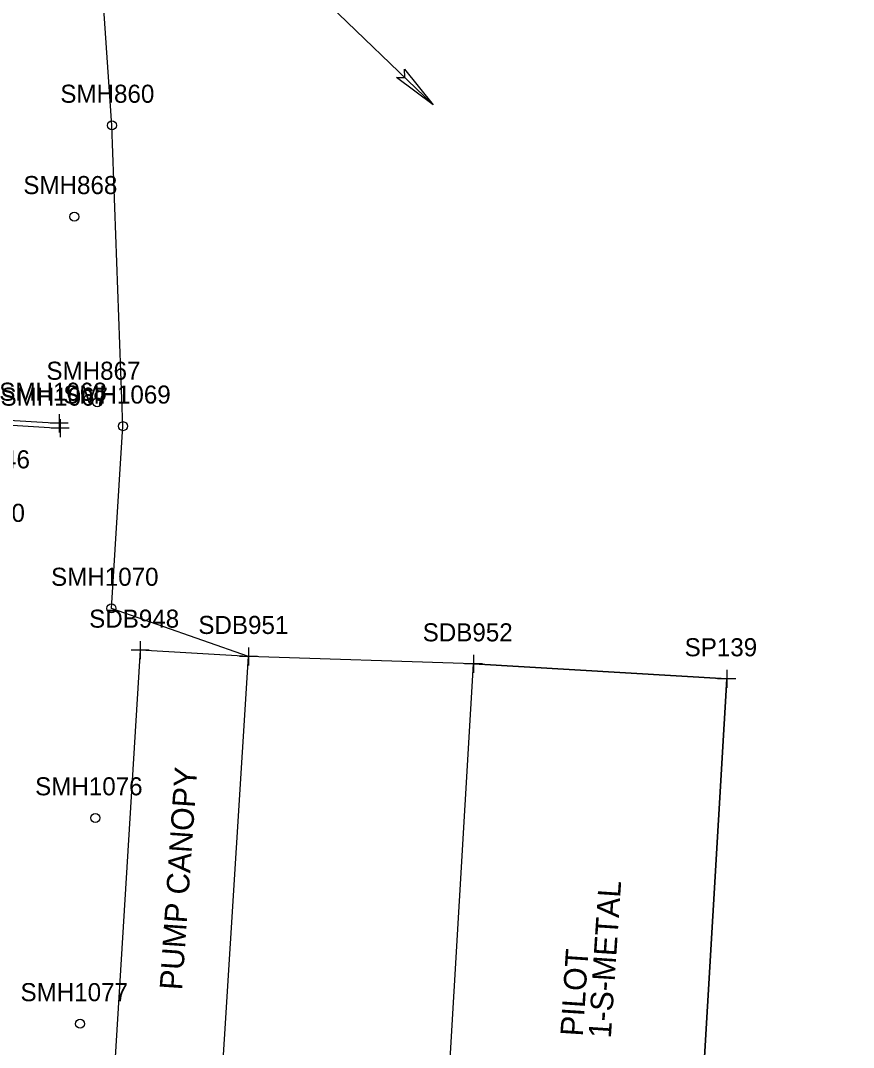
# Model space of a CAD drawing. Extents: x 941041 to 969446, y 397014 to 416764.
# Drawn here: x 951973.7 to 952158, y 402347.8 to 402575.1 of the extents above; entities that cross this region are included whole.
import ezdxf

# ---------------------------------------------------------------- set-up
doc = ezdxf.new("R2010")
doc.units = 0
for name, color, linetype in [('SURVEY - DRAINAGE - Area Shapes Text', 7, 'Continuous'), ('SURVEY - DTM - Breaklines', 7, 'Continuous'), ('SURVEY - DTM - Breaklines - Points - Locators', 7, 'Continuous'), ('SURVEY - DTM - Breaklines - Points - Numbers', 7, 'Continuous'), ('SURVEY - DTM - Spot Points - Locators', 7, 'Continuous'), ('SURVEY - DTM - Spot Points - Point Numbers', 7, 'Continuous'), ('SURVEY - DTM GRAPHICS - Boundary Line', 7, 'Continuous'), ('SURVEY - NON-TRANSPORTATION - Buildings', 7, 'Continuous'), ('SURVEY - NON-TRANSPORTATION - Buildings - Points - Locators', 7, 'Continuous'), ('SURVEY - NON-TRANSPORTATION - Buildings - Points - Numbers', 7, 'Continuous'), ('SURVEY - NON-TRANSPORTATION - Buildings Text', 7, 'Continuous'), ('SURVEY - NON-TRANSPORTATION - Features Text', 7, 'Continuous'), ('SURVEY - TRAFFIC CONTROL - Pavement Marking - Points - Elevations', 7, 'Continuous'), ('SURVEY - TRANSPORTATION - Features', 7, 'Continuous'), ('SURVEY - TRANSPORTATION - Features - Points - Locators', 7, 'Continuous'), ('SURVEY - TRANSPORTATION - Features - Points - Numbers', 7, 'Continuous')]:
    doc.layers.add(name, color=color, linetype=linetype)

msp = doc.modelspace()

# ---------------------------------------------------------------- linework, layer by layer
at = {"layer": 'SURVEY - DRAINAGE - Area Shapes Text'}
msp.add_line((952065.02, 402556.46), (952037.96, 402582.44), dxfattribs=at)
msp.add_lwpolyline([(952065.02, 402556.46), (952056.9, 402562.52), (952058.71, 402562.52), (952058.67, 402564.36)], close=True, dxfattribs=at)
msp.add_lwpolyline([(952065.02, 402556.46), (952056.9, 402562.52), (952058.71, 402562.52), (952058.67, 402564.36), (952065.02, 402556.46)], dxfattribs=at)
at = {"layer": 'SURVEY - DTM - Breaklines'}
msp.add_lwpolyline([(951874.37, 402492.35), (951924.11, 402489.43), (951982.19, 402485.94)], dxfattribs=at)
at = {"layer": 'SURVEY - DTM - Breaklines - Points - Locators'}
for p, q in [((951982.19, 402487.94), (951982.19, 402483.94)), ((951984.19, 402485.94), (951980.19, 402485.94))]:
    msp.add_line(p, q, dxfattribs=at)
at = {"layer": 'SURVEY - DTM - Spot Points - Locators'}
for centre in [(951993.88, 402551.9), (951985.57, 402531.68), (951990.63, 402490.58), (951996.33, 402485.31), (951993.79, 402444.97), (951990.2, 402398.59), (951986.85, 402353.02)]:
    msp.add_circle(centre, 1, dxfattribs=at)
at = {"layer": 'SURVEY - DTM GRAPHICS - Boundary Line'}
msp.add_lwpolyline([(952174.87, 402139.32), (952134.94, 402138.89), (952111.74, 402140.14), (952111.78, 402142.78), (952111.78, 402144.46), (952111.98, 402146.29), (952112, 402148.65), (952108.15, 402159.38), (952111.19, 402166.81), (952110.92, 402171.67), (952109.38, 402187.17), (952111.97, 402199.03), (952112.01, 402219.6), (952122.62, 402261.05), (952123.48, 402283.18), (952122.61, 402304.4), (952129.97, 402429.37), (952073.92, 402432.67), (952024.1, 402434.31), (951993.79, 402444.97), (951996.33, 402485.31), (951993.88, 402551.9), (951990.9, 402594.94)], dxfattribs=at)
at = {"layer": 'SURVEY - NON-TRANSPORTATION - Buildings'}
for points in [[(952000.14, 402435.7), (951993.65, 402330.03), (952017.51, 402328.41), (952024.1, 402434.31), (952000.14, 402435.7)], [(952122.61, 402304.4), (952066.57, 402307.7), (952073.92, 402432.67), (952129.97, 402429.37), (952122.61, 402304.4)]]:
    msp.add_lwpolyline(points, dxfattribs=at)
at = {"layer": 'SURVEY - NON-TRANSPORTATION - Buildings - Points - Locators'}
for p, q in [((952000.14, 402437.7), (952000.14, 402433.7)), ((952002.14, 402435.7), (951998.14, 402435.7)), ((952024.1, 402436.31), (952024.1, 402432.31)), ((952026.1, 402434.31), (952022.1, 402434.31)), ((952073.92, 402434.67), (952073.92, 402430.67)), ((952075.92, 402432.67), (952071.92, 402432.67)), ((952129.97, 402431.37), (952129.97, 402427.37)), ((952131.97, 402429.37), (952127.97, 402429.37))]:
    msp.add_line(p, q, dxfattribs=at)
at = {"layer": 'SURVEY - TRANSPORTATION - Features'}
msp.add_lwpolyline([(951874.35, 402491.35), (951924.49, 402488.47), (951982.42, 402484.84)], dxfattribs=at)
at = {"layer": 'SURVEY - TRANSPORTATION - Features - Points - Locators'}
for p, q in [((951982.42, 402486.84), (951982.42, 402482.84)), ((951984.42, 402484.84), (951980.42, 402484.84))]:
    msp.add_line(p, q, dxfattribs=at)

# ---------------------------------------------------------------- texts
at = {"layer": 'SURVEY - DTM - Breaklines - Points - Numbers'}
msp.add_text('SMH1068', height=4, dxfattribs=at).set_placement((951968.95, 402490.94))
at = {"layer": 'SURVEY - DTM - Spot Points - Point Numbers'}
for s, p in [('SMH860', (951982.47, 402556.9)), ('SMH868', (951974.28, 402536.68)), ('SMH867', (951979.39, 402495.58)), ('SMH1069', (951983.12, 402490.31)), ('SMH1070', (951980.42, 402449.97)), ('SMH1076', (951976.89, 402403.59)), ('SMH1077', (951973.66, 402358.02))]:
    msp.add_text(s, height=4, dxfattribs=at).set_placement(p)
at = {"layer": 'SURVEY - NON-TRANSPORTATION - Buildings - Points - Numbers'}
for s, p in [('SDB948', (951988.85, 402440.7)), ('SDB951', (952013.02, 402439.31)), ('SDB952', (952062.68, 402437.67)), ('SP139', (952120.66, 402434.37))]:
    msp.add_text(s, height=4, dxfattribs=at).set_placement(p)
at = {"layer": 'SURVEY - NON-TRANSPORTATION - Buildings Text'}
for s, p in [('1-S-METAL', (952104.33, 402349.73)), ('PILOT ', (952098.12, 402350.14))]:
    msp.add_text(s, height=4.998, rotation=86.2218, dxfattribs=at).set_placement(p)
at = {"layer": 'SURVEY - NON-TRANSPORTATION - Features Text'}
msp.add_text('PUMP CANOPY', height=4.998, rotation=86.0548, dxfattribs=at).set_placement((952009.42, 402360.37))
at = {"layer": 'SURVEY - TRAFFIC CONTROL - Pavement Marking - Points - Elevations'}
for s, p in [('EL-359.46', (951951.06, 402475.97)), ('EL-359.60', (951949.95, 402464.12))]:
    msp.add_text(s, height=4, dxfattribs=at).set_placement(p)
at = {"layer": 'SURVEY - TRANSPORTATION - Features - Points - Numbers'}
msp.add_text('SMH1067', height=4, dxfattribs=at).set_placement((951969.23, 402489.84))

doc.saveas('drawing.dxf')
